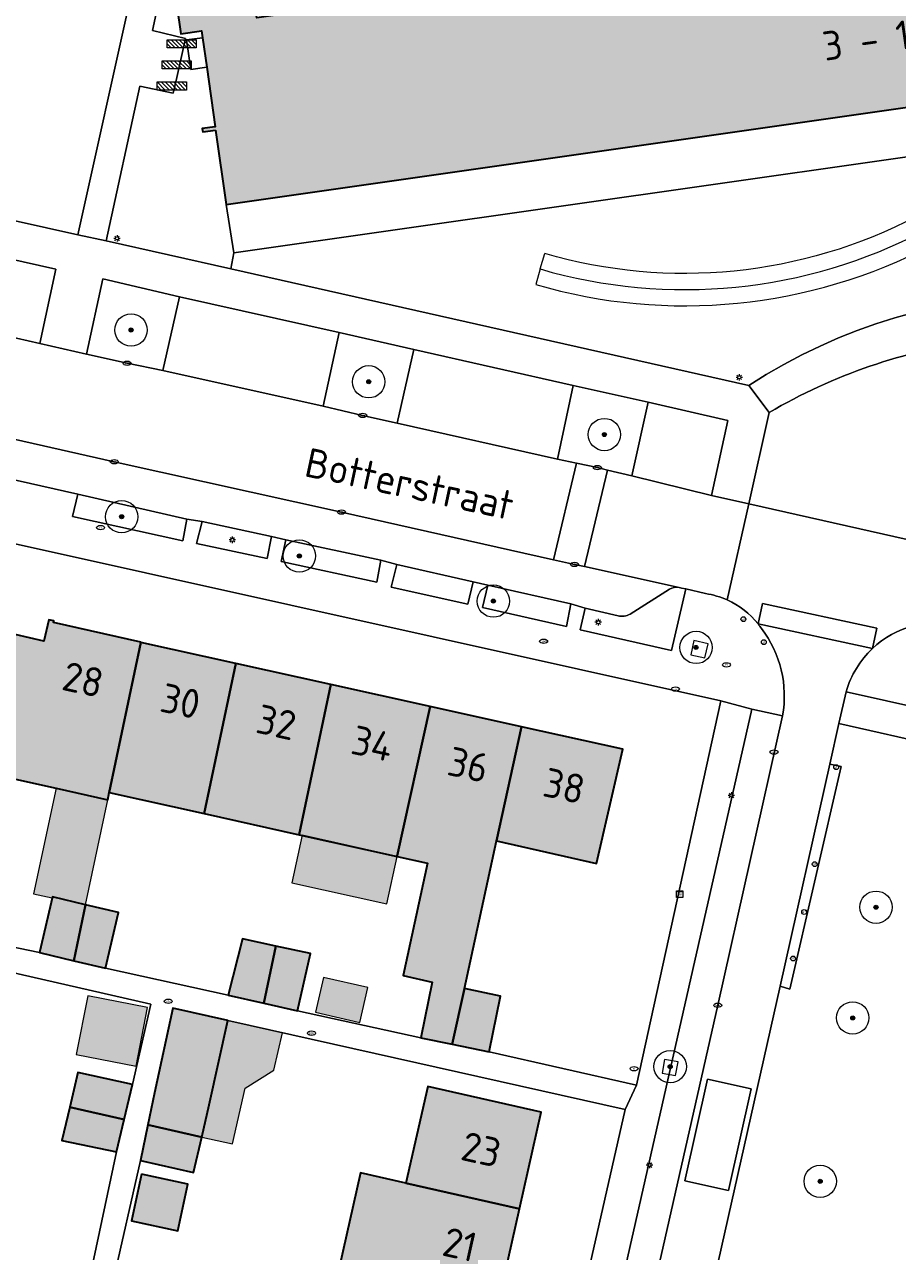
# Model space of a CAD drawing. Header units: metres. Extents: x 125349 to 128236, y 501602 to 503797.
# Tile 453 of 656: x 126763 to 126817, y 502661 to 502737. Entities that reach past the tile are written whole.
import ezdxf
from ezdxf.enums import TextEntityAlignment as Align

# ---------------------------------------------------------------- set-up
doc = ezdxf.new("R2010")
doc.units = ezdxf.units.M
doc.layers.get('0').update_dxf_attribs({"linetype": 'CONTINUOUS'})
for name, color, linetype, lineweight in [('B-WE-GR-BEPLANTING_CULTUUR_HEESTERS-GV', 90, 'CONTINUOUS', 18), ('B-WE-GR-BOOM-S-500', 90, 'CONTINUOUS', 18), ('B-WE-IE-MEUBILAIR-S', 7, 'CONTINUOUS', 18), ('B-WE-IE-MEUBILAIR_WEGMEUBILAIR-GV', 7, 'CONTINUOUS', 18), ('B-WE-IE-MEUBILAIR_WEGMEUBILAIR-S', 7, 'CONTINUOUS', 18), ('B-WE-IE-TERREINAFSCHEIDING_KUNSTMATIG_MUUR-G', 90, 'IE-TERREINAFSCHEIDING_KUNSTMATIG-SO', 18), ('B-WE-OG-BEBOUWING-GV', 7, 'CONTINUOUS', 35), ('B-WE-OG-BEBOUWING-T18', 10, 'CONTINUOUS', 18), ('B-WE-OG-BEBOUWING_OVERBOUWING-GV', 7, 'CONTINUOUS', 18), ('B-WE-OG-TERREIN_BEGROEID-GV', 7, 'CONTINUOUS', 18), ('B-WE-OG-TERREIN_ERF-GV', 7, 'CONTINUOUS', 18), ('B-WE-OG-TOPOGRAFIE-T18', 10, 'CONTINUOUS', 18), ('B-WE-VH-OPENVERHARDING-GV', 90, 'CONTINUOUS', 18), ('B-WE-VH-OPENVERHARDING_BETONSTRAATSTEEN-GV', 90, 'CONTINUOUS', 18), ('B-WE-VH-OPENVERHARDING_TEGEL-GV', 90, 'CONTINUOUS', 18)]:
    doc.layers.add(name, color=color, linetype=linetype, lineweight=lineweight)
doc.layers.add('B-WE-OG-BEBOUWING-V', color=7, linetype='CONTINUOUS', lineweight=18, true_color=0xcc646e)
doc.layers.add('B-WE-OG-BEBOUWING_OVERBOUWING-V', color=7, linetype='CONTINUOUS', lineweight=18, true_color=0xcc646e)
doc.styles.add('NLCS-ISO', font='NLCS-ISO.ttf')
doc.styles.add('NLCS-ISO-M1000-T18', font='NLCS-ISO.ttf', dxfattribs={"height": 1.8})
doc.linetypes.add('IE-TERREINAFSCHEIDING_KUNSTMATIG-SO', pattern='A,4,[82,NLCS.SHX,S=0.75,R=90,X=0,Y=0],4,-2', length=10)

# ---------------------------------------------------------------- blocks, each defined once
blk = doc.blocks.new('SIE-MEUBILAIR_KAST_CAI-SO')
for points in [[(-1, 1), (1, 1), (1, 0.84), (-1, 0.84)], [(-1, 0.76), (1, 0.76), (1, -1), (-1, -1)]]:
    blk.add_lwpolyline(points, close=True)
at = {"style": 'NLCS-ISO'}
blk.add_text('cai', height=0.75, dxfattribs=at).set_placement((0, 0), align=Align.MIDDLE_CENTER)
blk = doc.blocks.new('SIE-MEUBILAIR_PAAL_LICHTMAST-SO')
for points in [[(-0.62, 0), (-1, 0)], [(-0.71, 0.71), (-0.44, 0.44)], [(0, 1), (0, 0.62)], [(0.44, 0.44), (0.71, 0.71)], [(1, 0), (0.62, 0)], [(-0.71, -0.71), (-0.44, -0.44)], [(0, -0.62), (0, -1)], [(0.44, -0.44), (0.71, -0.71)]]:
    blk.add_lwpolyline(points)
blk.add_circle((0, 0), 0.5)
blk = doc.blocks.new('SIE-MEUBILAIR_PAAL_AFSLUITPAAL-SO')
blk.add_circle((0, 0), 0.75)
at = {"style": 'NLCS-ISO'}
blk.add_text('af', height=0.75, dxfattribs=at).set_placement((0, 0.05), align=Align.MIDDLE_CENTER)
blk = doc.blocks.new('SIE-MEUBILAIR_PUT_KOLK-SO')
blk.add_ellipse((0, 0), major_axis=(1.25, 0), ratio=0.54)
at = {"style": 'NLCS-ISO'}
blk.add_text('klk', height=0.75, dxfattribs=at).set_placement((0.03, 0), align=Align.MIDDLE_CENTER)
blk = doc.blocks.new('SIE-MEUBILAIR_PUT_RIOOLPUT-SO')
blk.add_ellipse((0, 0), major_axis=(1.25, 0), ratio=0.54)
at = {"style": 'NLCS-ISO'}
blk.add_text('ri', height=0.75, dxfattribs=at).set_placement((-0.04, 0.07), align=Align.MIDDLE_CENTER)
blk = doc.blocks.new('SIE-MEUBILAIR_PUT_BRANDKRAAN-SO')
blk.add_ellipse((0, 0), major_axis=(1.25, 0), ratio=0.54)
at = {"style": 'NLCS-ISO'}
blk.add_text('bk', height=0.75, dxfattribs=at).set_placement((0.03, 0), align=Align.MIDDLE_CENTER)
blk = doc.blocks.new('SIE-MEUBILAIR_PUT_GASPUT-SO')
blk.add_ellipse((0, 0), major_axis=(1.25, 0), ratio=0.54)
at = {"style": 'NLCS-ISO'}
blk.add_text('gas ', height=0.75, dxfattribs=at).set_placement((0.53, 0.16), align=Align.MIDDLE_CENTER)
blk = doc.blocks.new('SIE-WEG_FIETSREK-SO')
for p, q in [((-4.5, 1.25), (-2, -1.25)), ((-4.5, 0), (-3.25, -1.25)), ((-3.25, 1.25), (-0.75, -1.25)), ((-2, 1.25), (0.5, -1.25)), ((-0.75, 1.25), (1.75, -1.25)), ((0.5, 1.25), (3, -1.25)), ((1.76, 1.25), (4.26, -1.25)), ((3.01, 1.25), (4.5, -0.24)), ((4.26, 1.25), (4.5, 1.01))]:
    blk.add_line(p, q)
at = {"flags": 128}
blk.add_lwpolyline([(4.51, -1.25), (-4.51, -1.25), (-4.51, 1.25), (4.51, 1.25), (4.51, -1.25)], close=True, dxfattribs=at)
blk = doc.blocks.new('SGR-BOOM_01-SO')
at = {"linetype": 'ByBlock', "lineweight": 18}
h = blk.add_hatch(color=0, dxfattribs=at)
h.dxf.hatch_style = 1
edge = h.paths.add_edge_path()
edge.add_arc((0, 0), 0.25, 0, 360)
at = {"color": 0, "linetype": 'ByBlock', "lineweight": 18}
for radius in [2, 0.25]:
    blk.add_circle((0, 0), radius, dxfattribs=at)

msp = doc.modelspace()

# ---------------------------------------------------------------- hatches: boundary and pattern name
at = {"layer": 'B-WE-OG-BEBOUWING-V'}
h = msp.add_hatch(color=256, dxfattribs=at)
edge = h.paths.add_edge_path()
edge.add_line((126774.729, 502730.038), (126775.376, 502725.446))
edge.add_line((126775.376, 502725.446), (126849.816, 502736.073))
edge.add_line((126849.816, 502736.073), (126852.915, 502736.515))
edge.add_line((126852.915, 502736.515), (126853.543, 502732.164))
edge.add_line((126853.543, 502732.164), (126854.304, 502730.019))
edge.add_line((126854.304, 502730.019), (126855.818, 502728.312))
edge.add_line((126855.818, 502728.312), (126857.876, 502727.327))
edge.add_line((126857.876, 502727.327), (126860.154, 502727.208))
edge.add_line((126860.154, 502727.208), (126863.035, 502727.618))
edge.add_line((126863.035, 502727.618), (126863.471, 502724.551))
edge.add_line((126863.471, 502724.551), (126866.045, 502706.468))
edge.add_line((126866.045, 502706.468), (126868.235, 502706.785))
edge.add_line((126868.235, 502706.785), (126874.573, 502707.702))
edge.add_line((126874.573, 502707.702), (126875.248, 502703.038))
edge.add_line((126875.248, 502703.038), (126876.746, 502702.897))
edge.add_line((126876.746, 502702.897), (126876.658, 502701.96))
edge.add_line((126876.658, 502701.96), (126876.42, 502699.444))
edge.add_line((126876.42, 502699.444), (126885.826, 502698.541))
edge.add_line((126885.826, 502698.541), (126886.706, 502708.143))
edge.add_line((126886.706, 502708.143), (126887.146, 502717.569))
edge.add_line((126887.146, 502717.569), (126887.115, 502727.017))
edge.add_line((126887.115, 502727.017), (126886.644, 502736.457))
edge.add_line((126886.644, 502736.457), (126886.6, 502736.912))
edge.add_line((126886.6, 502736.912), (126885.741, 502745.875))
edge.add_line((126885.741, 502745.875), (126886.598, 502745.957))
edge.add_line((126886.598, 502745.957), (126886.595, 502746.176))
edge.add_line((126886.595, 502746.176), (126878.901, 502745.079))
edge.add_line((126878.901, 502745.079), (126879.431, 502750))
edge.add_line((126879.431, 502750), (126879.484, 502750.488))
edge.add_line((126879.484, 502750.488), (126876.061, 502750))
edge.add_line((126876.061, 502750), (126867.526, 502748.783))
edge.add_arc((126865.058, 502744.858), 4.636, 57.83841, 138.38935)
edge.add_line((126861.592, 502747.937), (126859.592, 502747.652))
edge.add_line((126859.592, 502747.652), (126856.112, 502747.156))
edge.add_line((126856.112, 502747.156), (126855.964, 502748.194))
edge.add_line((126855.964, 502748.194), (126851.866, 502747.61))
edge.add_line((126851.866, 502747.61), (126848.59, 502747.143))
edge.add_line((126848.59, 502747.143), (126777.278, 502736.976))
edge.add_line((126777.278, 502736.976), (126776.609, 502741.673))
edge.add_line((126776.609, 502741.673), (126771.863, 502740.996))
edge.add_line((126771.863, 502740.996), (126772.577, 502736.001))
edge.add_line((126772.577, 502736.001), (126773.863, 502736.182))
edge.add_line((126773.863, 502736.182), (126773.924, 502735.752))
edge.add_line((126773.924, 502735.752), (126774.18, 502733.933))
edge.add_line((126774.18, 502733.933), (126774.7, 502730.244))
edge.add_line((126774.7, 502730.244), (126773.908, 502730.133))
edge.add_line((126773.908, 502730.133), (126773.936, 502729.926))
edge.add_line((126773.936, 502729.926), (126774.729, 502730.038))
for points in [[(126770.114, 502698.359), (126770.118, 502698.378), (126764.705, 502699.597), (126764.728, 502699.7), (126764.421, 502699.769), (126764.107, 502698.441), (126760.548, 502699.275), (126758.634, 502690.751), (126764.877, 502689.36), (126768.065, 502688.65), (126768.158, 502689.089)], [(126770.114, 502698.359), (126768.158, 502689.089), (126774.014, 502687.788), (126775.972, 502697.065)], [(126779.903, 502686.48), (126779.907, 502686.498), (126781.863, 502695.763), (126775.972, 502697.065), (126774.014, 502687.788)], [(126779.903, 502686.48), (126785.947, 502685.137), (126785.955, 502685.173), (126787.995, 502694.408), (126781.863, 502695.763), (126779.907, 502686.498)], [(126790.109, 502676.982), (126792.105, 502686.101), (126793.65, 502693.158), (126787.995, 502694.408), (126785.955, 502685.173), (126785.947, 502685.137), (126787.832, 502684.718), (126786.321, 502677.792), (126788.114, 502677.364), (126787.409, 502673.925), (126789.353, 502673.527)], [(126792.105, 502686.101), (126798.284, 502684.703), (126799.898, 502691.778), (126793.65, 502693.158)], [(126766.693, 502682.151), (126764.642, 502682.635), (126763.837, 502679.198), (126765.964, 502678.696)], [(126766.693, 502682.151), (126765.964, 502678.696), (126767.923, 502678.233), (126768.728, 502681.67)], [(126778.451, 502679.601), (126776.404, 502680.049), (126775.498, 502676.563), (126777.705, 502676.065)], [(126779.784, 502675.596), (126780.59, 502679.133), (126778.451, 502679.601), (126777.705, 502676.065)], [(126791.646, 502673.058), (126792.351, 502676.497), (126790.109, 502676.982), (126789.353, 502673.527)], [(126774.339, 502669.782), (126775.494, 502674.995), (126772.077, 502675.76), (126770.95, 502670.535), (126770.54, 502668.553), (126773.88, 502667.797)], [(126769.586, 502671.047), (126766.206, 502671.795), (126765.711, 502669.644), (126769.082, 502668.883)], [(126793.515, 502663.351), (126794.862, 502669.343), (126787.844, 502670.911), (126786.502, 502664.939)], [(126769.082, 502668.883), (126765.711, 502669.644), (126765.234, 502667.573), (126768.614, 502666.874)], [(126770.54, 502668.553), (126770.083, 502666.349), (126773.372, 502665.597), (126773.88, 502667.797)], [(126770.155, 502665.499), (126769.534, 502662.622), (126772.401, 502662.003), (126773.022, 502664.881)], [(126785.182, 502659.071), (126792.196, 502657.484), (126793.515, 502663.351), (126786.502, 502664.939), (126783.697, 502665.574), (126782.377, 502659.706)]]:
    msp.add_hatch(color=256, dxfattribs=at).paths.add_polyline_path(points)
at = {"layer": 'B-WE-OG-BEBOUWING_OVERBOUWING-V'}
for points in [[(126764.877, 502689.36), (126763.477, 502682.836), (126764.631, 502682.587), (126764.642, 502682.635), (126766.693, 502682.151), (126768.065, 502688.65)], [(126785.947, 502685.137), (126780.088, 502686.458), (126779.441, 502683.503), (126785.307, 502682.217)], [(126781.392, 502677.658), (126780.905, 502675.506), (126783.647, 502674.885), (126784.134, 502677.038)], [(126766.826, 502676.533), (126766.113, 502672.907), (126769.815, 502672.178), (126770.529, 502675.804)], [(126775.494, 502674.995), (126773.88, 502667.797), (126775.781, 502667.371), (126776.555, 502670.825), (126778.339, 502671.922), (126778.859, 502674.242)]]:
    msp.add_hatch(color=256, dxfattribs=at).paths.add_polyline_path(points)

# ---------------------------------------------------------------- linework, layer by layer
at = {"layer": 'B-WE-GR-BEPLANTING_CULTUUR_HEESTERS-GV', "flags": 128}
for points in [[(126766.22, 502723.567), (126769.581, 502738.714), (126770.016, 502740.057), (126766.106, 502739.491), (126765.76, 502741.956), (126762.445, 502741.427), (126758.936, 502734.726), (126754.576, 502726.16)], [(126774.18, 502733.933), (126773.203, 502733.784), (126772.923, 502735.622), (126773.924, 502735.752), (126773.863, 502736.182), (126772.577, 502736.001), (126771.863, 502740.996), (126770.833, 502736.192), (126772.88, 502735.71), (126772.328, 502733.298), (126772.105, 502732.323), (126770.051, 502732.752), (126767.957, 502723.196), (126775.673, 502721.459), (126775.858, 502722.454), (126775.376, 502725.446), (126774.729, 502730.038), (126773.936, 502729.926), (126773.908, 502730.133), (126774.7, 502730.244)], [(126766.759, 502716.201), (126769.262, 502715.632), (126771.478, 502715.174), (126772.493, 502719.737), (126767.761, 502720.853)], [(126785.966, 502711.933), (126786.976, 502716.475), (126782.363, 502717.536), (126781.377, 502712.975), (126783.822, 502712.408)], [(126797.045, 502709.445), (126798.334, 502709.177), (126798.956, 502709.029), (126800.464, 502708.67), (126801.469, 502713.228), (126796.836, 502714.244), (126795.866, 502709.691)], [(126766.204, 502707.535), (126765.889, 502706.153), (126772.702, 502704.646), (126772.958, 502705.995)], [(126778.187, 502704.913), (126773.907, 502705.841), (126773.552, 502704.493), (126777.913, 502703.556)], [(126778.793, 502703.367), (126784.691, 502702.099), (126784.947, 502703.448), (126779.066, 502704.723)], [(126785.945, 502703.194), (126785.589, 502701.796), (126790.335, 502700.727), (126790.653, 502702.123)], [(126796.685, 502700.751), (126791.551, 502701.919), (126791.234, 502700.523), (126796.428, 502699.353)]]:
    msp.add_lwpolyline(points, close=True, dxfattribs=at)
for points in [[(126797.583, 502700.498), (126797.278, 502699.149), (126802.922, 502697.877), (126803.799, 502701.675), (126803.537, 502701.735)], [(126802.795, 502701.672), (126800.353, 502700.125)], [(126799.61, 502700.017), (126797.583, 502700.498)]]:
    msp.add_lwpolyline(points, dxfattribs=at)
at = {"layer": 'B-WE-GR-BEPLANTING_CULTUUR_HEESTERS-GV'}
for points in [[(126803.388, 502701.768, 0.151885), (126802.795, 502701.672)], [(126803.537, 502701.735, 0.033405), (126803.388, 502701.768)], [(126800.353, 502700.125, -0.199094), (126799.61, 502700.017)]]:
    msp.add_lwpolyline(points, format="xyb", dxfattribs=at)
at = {"layer": 'B-WE-IE-MEUBILAIR_WEGMEUBILAIR-GV', "flags": 128}
for points in [[(126805.175, 502698.293), (126804.298, 502698.483), (126804.108, 502697.606), (126804.985, 502697.416)], [(126803.172, 502671.593), (126803.33, 502672.435), (126802.488, 502672.593), (126802.33, 502671.751)]]:
    msp.add_lwpolyline(points, close=True, dxfattribs=at)
at = {"layer": 'B-WE-IE-TERREINAFSCHEIDING_KUNSTMATIG_MUUR-G', "flags": 128}
msp.add_lwpolyline([(126774.729, 502730.038), (126773.936, 502729.926), (126773.908, 502730.133), (126774.7, 502730.244)], dxfattribs=at)
at = {"layer": 'B-WE-OG-BEBOUWING-GV', "flags": 128}
for points in [[(126861.592, 502747.937), (126859.592, 502747.652), (126856.112, 502747.156), (126855.964, 502748.194), (126851.866, 502747.61), (126848.59, 502747.143), (126777.278, 502736.976), (126776.609, 502741.673), (126771.863, 502740.996), (126772.577, 502736.001), (126773.863, 502736.182), (126773.924, 502735.752), (126774.18, 502733.933), (126774.7, 502730.244), (126773.908, 502730.133), (126773.936, 502729.926), (126774.729, 502730.038)], [(126774.729, 502730.038), (126775.376, 502725.446), (126849.816, 502736.073), (126852.915, 502736.515), (126853.543, 502732.164), (126854.304, 502730.019), (126855.818, 502728.312), (126857.876, 502727.327), (126860.154, 502727.208), (126863.035, 502727.618), (126863.471, 502724.551), (126866.045, 502706.468), (126868.235, 502706.785), (126874.573, 502707.702), (126875.248, 502703.038), (126876.746, 502702.897), (126876.658, 502701.96), (126876.42, 502699.444), (126885.826, 502698.541), (126886.706, 502708.143), (126887.146, 502717.569), (126887.115, 502727.017), (126886.644, 502736.457), (126886.6, 502736.912)]]:
    msp.add_lwpolyline(points, dxfattribs=at)
for points in [[(126770.114, 502698.359), (126770.118, 502698.378), (126764.705, 502699.597), (126764.728, 502699.7), (126764.421, 502699.769), (126764.107, 502698.441), (126760.548, 502699.275), (126758.634, 502690.751), (126764.877, 502689.36), (126768.065, 502688.65), (126768.158, 502689.089)], [(126770.114, 502698.359), (126768.158, 502689.089), (126774.014, 502687.788), (126775.972, 502697.065)], [(126779.903, 502686.48), (126779.907, 502686.498), (126781.863, 502695.763), (126775.972, 502697.065), (126774.014, 502687.788)], [(126779.903, 502686.48), (126785.947, 502685.137), (126785.955, 502685.173), (126787.995, 502694.408), (126781.863, 502695.763), (126779.907, 502686.498)], [(126790.109, 502676.982), (126792.105, 502686.101), (126793.65, 502693.158), (126787.995, 502694.408), (126785.955, 502685.173), (126785.947, 502685.137), (126787.832, 502684.718), (126786.321, 502677.792), (126788.114, 502677.364), (126787.409, 502673.925), (126789.353, 502673.527)], [(126792.105, 502686.101), (126798.284, 502684.703), (126799.898, 502691.778), (126793.65, 502693.158)], [(126766.693, 502682.151), (126764.642, 502682.635), (126763.837, 502679.198), (126765.964, 502678.696)], [(126766.693, 502682.151), (126765.964, 502678.696), (126767.923, 502678.233), (126768.728, 502681.67)], [(126778.451, 502679.601), (126776.404, 502680.049), (126775.498, 502676.563), (126777.705, 502676.065)], [(126779.784, 502675.596), (126780.59, 502679.133), (126778.451, 502679.601), (126777.705, 502676.065)], [(126791.646, 502673.058), (126792.351, 502676.497), (126790.109, 502676.982), (126789.353, 502673.527)], [(126774.339, 502669.782), (126775.494, 502674.995), (126772.077, 502675.76), (126770.95, 502670.535), (126770.54, 502668.553), (126773.88, 502667.797)], [(126769.586, 502671.047), (126766.206, 502671.795), (126765.711, 502669.644), (126769.082, 502668.883)], [(126793.515, 502663.351), (126794.862, 502669.343), (126787.844, 502670.911), (126786.502, 502664.939)], [(126769.082, 502668.883), (126765.711, 502669.644), (126765.234, 502667.573), (126768.614, 502666.874)], [(126770.54, 502668.553), (126770.083, 502666.349), (126773.372, 502665.597), (126773.88, 502667.797)], [(126770.155, 502665.499), (126769.534, 502662.622), (126772.401, 502662.003), (126773.022, 502664.881)], [(126785.182, 502659.071), (126792.196, 502657.484), (126793.515, 502663.351), (126786.502, 502664.939), (126783.697, 502665.574), (126782.377, 502659.706)]]:
    msp.add_lwpolyline(points, close=True, dxfattribs=at)
at = {"layer": 'B-WE-OG-BEBOUWING_OVERBOUWING-GV', "flags": 128}
for points in [[(126764.877, 502689.36), (126763.477, 502682.836), (126764.631, 502682.587), (126764.642, 502682.635), (126766.693, 502682.151), (126768.065, 502688.65)], [(126785.947, 502685.137), (126780.088, 502686.458), (126779.441, 502683.503), (126785.307, 502682.217)], [(126781.392, 502677.658), (126780.905, 502675.506), (126783.647, 502674.885), (126784.134, 502677.038)], [(126766.826, 502676.533), (126766.113, 502672.907), (126769.815, 502672.178), (126770.529, 502675.804)], [(126775.494, 502674.995), (126773.88, 502667.797), (126775.781, 502667.371), (126776.555, 502670.825), (126778.339, 502671.922), (126778.859, 502674.242)]]:
    msp.add_lwpolyline(points, close=True, dxfattribs=at)
at = {"layer": 'B-WE-OG-TERREIN_BEGROEID-GV', "flags": 128}
for points in [[(126846.571, 502732.527), (126845.828, 502732.421), (126775.858, 502722.454), (126775.673, 502721.459), (126807.703, 502714.251)], [(126794.8, 502721.457), (126795.081, 502722.417)], [(126794.8, 502721.457), (126794.52, 502720.497)], [(126808.947, 502712.583), (126807.688, 502706.935)], [(126807.688, 502706.935), (126823.522, 502703.384), (126845.503, 502698.507), (126861.436, 502694.935)], [(126813.714, 502695.326), (126858.22, 502685.383), (126867.23, 502681.458), (126869.818, 502679.706)]]:
    msp.add_lwpolyline(points, dxfattribs=at)
at = {"layer": 'B-WE-OG-TERREIN_BEGROEID-GV'}
for points in [[(126818.064, 502724.706, -0.194103), (126795.081, 502722.417)], [(126794.8, 502721.457, 0.19408), (126818.528, 502723.82)], [(126794.52, 502720.497, 0.194091), (126818.993, 502722.935)], [(126807.703, 502714.251, -0.295931), (126845.107, 502714.408)], [(126821.842, 502717.015, 0.099427), (126808.947, 502712.583)], [(126820.731, 502699.436, 0.252548), (126815.335, 502697.991)], [(126815.335, 502697.991, 0.134815), (126813.714, 502695.326)]]:
    msp.add_lwpolyline(points, format="xyb", dxfattribs=at)
at = {"layer": 'B-WE-OG-TERREIN_BEGROEID-GV', "flags": 128}
msp.add_lwpolyline([(126804.405, 502653.832), (126810.619, 502652.739), (126817.85, 502652.859), (126822.625, 502652.009), (126819.46, 502691.962), (126813.263, 502693.354), (126812.7, 502690.84), (126813.402, 502690.696), (126810.238, 502676.944), (126809.627, 502677.132)], close=True, dxfattribs=at)
at = {"layer": 'B-WE-OG-TERREIN_ERF-GV', "flags": 128}
for points in [[(126861.071, 502720.386), (126861.153, 502719.817), (126863.13, 502706.07), (126866.045, 502706.468), (126863.471, 502724.551), (126863.035, 502727.618), (126860.154, 502727.208), (126857.876, 502727.327), (126855.818, 502728.312), (126854.304, 502730.019), (126853.543, 502732.164), (126852.915, 502736.515), (126849.816, 502736.073), (126775.376, 502725.446)], [(126775.376, 502725.446), (126775.858, 502722.454), (126845.828, 502732.421), (126846.571, 502732.527)], [(126760.548, 502699.275), (126764.107, 502698.441), (126764.421, 502699.769), (126764.728, 502699.7), (126764.705, 502699.597), (126770.118, 502698.378), (126770.114, 502698.359), (126775.972, 502697.065), (126781.863, 502695.763), (126787.995, 502694.408), (126793.65, 502693.158), (126799.898, 502691.778), (126798.284, 502684.703), (126792.105, 502686.101), (126790.109, 502676.982), (126792.351, 502676.497), (126791.646, 502673.058), (126800.755, 502670.997), (126805.958, 502694.766), (126761.603, 502704.641)], [(126756.249, 502680.772), (126763.837, 502679.198), (126764.642, 502682.635), (126766.693, 502682.151), (126768.728, 502681.67), (126767.923, 502678.233), (126775.498, 502676.563), (126776.404, 502680.049), (126778.451, 502679.601), (126780.59, 502679.133), (126779.784, 502675.596), (126787.409, 502673.925), (126788.114, 502677.364), (126786.321, 502677.792), (126787.832, 502684.718), (126785.947, 502685.137), (126779.903, 502686.48), (126774.014, 502687.788), (126768.158, 502689.089), (126768.065, 502688.65), (126764.877, 502689.36), (126758.634, 502690.751)], [(126768.383, 502658.796), (126770.083, 502666.349), (126770.54, 502668.553), (126770.95, 502670.535), (126772.077, 502675.76), (126775.494, 502674.995), (126800.049, 502669.5), (126800.755, 502670.997), (126791.646, 502673.058), (126789.353, 502673.527), (126787.409, 502673.925), (126779.784, 502675.596), (126777.705, 502676.065), (126775.498, 502676.563), (126767.923, 502678.233), (126765.964, 502678.696), (126763.837, 502679.198), (126756.249, 502680.772)], [(126766.989, 502659.311), (126768.614, 502666.874), (126765.234, 502667.573), (126765.711, 502669.644), (126766.206, 502671.795), (126769.586, 502671.047), (126770.729, 502676.014), (126754.572, 502679.7), (126754.295, 502678.45), (126752.98, 502672.52), (126751.68, 502666.657), (126750.389, 502660.831), (126749.082, 502654.94)], [(126754.572, 502679.7), (126770.729, 502676.014), (126769.586, 502671.047), (126769.082, 502668.883), (126768.614, 502666.874), (126766.989, 502659.311)], [(126783.771, 502597.714), (126800.049, 502669.5), (126775.494, 502674.995), (126774.339, 502669.782), (126773.88, 502667.797), (126773.372, 502665.597), (126770.083, 502666.349), (126768.383, 502658.796)], [(126782.377, 502659.706), (126783.697, 502665.574), (126786.502, 502664.939), (126787.844, 502670.911), (126794.862, 502669.343), (126793.515, 502663.351), (126792.196, 502657.484)]]:
    msp.add_lwpolyline(points, dxfattribs=at)
for points in [[(126774.18, 502733.933), (126773.924, 502735.752), (126772.923, 502735.622), (126773.203, 502733.784)], [(126770.155, 502665.499), (126773.022, 502664.881), (126772.401, 502662.003), (126769.534, 502662.622)]]:
    msp.add_lwpolyline(points, close=True, dxfattribs=at)
at = {"layer": 'B-WE-VH-OPENVERHARDING-GV', "flags": 128}
for points in [[(126768.465, 502709.544), (126754.499, 502712.687)], [(126757.744, 502709.417), (126761.52, 502708.59), (126762.469, 502708.386), (126766.204, 502707.535), (126772.958, 502705.995), (126773.907, 502705.841), (126778.187, 502704.913), (126779.066, 502704.723), (126784.947, 502703.448), (126785.945, 502703.194)], [(126803.388, 502701.768), (126797.536, 502703.061), (126796.917, 502703.198), (126795.627, 502703.487), (126782.512, 502706.429), (126768.465, 502709.544)], [(126785.945, 502703.194), (126790.653, 502702.123), (126791.551, 502701.919), (126796.685, 502700.751), (126797.583, 502700.498)], [(126800.353, 502700.125), (126802.795, 502701.672)], [(126797.583, 502700.498), (126799.61, 502700.017)], [(126815.335, 502697.991), (126808.269, 502699.514)], [(126816.526, 502599.901), (126822.37, 502608.425), (126818.766, 502607.613), (126817.888, 502608.167), (126804.184, 502617.175), (126803.349, 502617.725), (126799.372, 502623.867), (126798.122, 502625.798), (126802.895, 502647.093), (126804.405, 502653.832), (126809.627, 502677.132), (126812.7, 502690.84), (126813.263, 502693.354), (126813.714, 502695.326)], [(126809.779, 502693.829), (126805.774, 502675.939), (126802.267, 502660.479), (126798.754, 502645.112), (126795.14, 502629.113), (126792.805, 502618.646), (126794.225, 502617.648), (126814.075, 502604.605), (126815.796, 502603.465), (126816.287, 502601.065), (126816.526, 502599.901)]]:
    msp.add_lwpolyline(points, dxfattribs=at)
at = {"layer": 'B-WE-VH-OPENVERHARDING-GV'}
for points in [[(126802.795, 502701.672, -0.151885), (126803.388, 502701.768)], [(126799.61, 502700.017, 0.199094), (126800.353, 502700.125)], [(126808.269, 502699.514, -0.014368), (126808.477, 502699.235)], [(126808.477, 502699.235, -0.211986), (126809.779, 502693.829)], [(126813.714, 502695.326, -0.134815), (126815.335, 502697.991)]]:
    msp.add_lwpolyline(points, format="xyb", dxfattribs=at)
at = {"layer": 'B-WE-VH-OPENVERHARDING-GV', "flags": 128}
for points in [[(126815.335, 502697.991), (126815.605, 502699.245), (126808.539, 502700.768), (126808.269, 502699.514)], [(126812.7, 502690.84), (126809.627, 502677.132), (126810.238, 502676.944), (126813.402, 502690.696)], [(126806.431, 502664.491), (126803.739, 502665.094), (126805.148, 502671.382), (126807.84, 502670.778)]]:
    msp.add_lwpolyline(points, close=True, dxfattribs=at)
at = {"layer": 'B-WE-VH-OPENVERHARDING_BETONSTRAATSTEEN-GV', "flags": 128}
for points in [[(126766.22, 502723.567), (126767.957, 502723.196), (126770.051, 502732.752), (126772.105, 502732.323), (126772.328, 502733.298), (126772.88, 502735.71), (126770.833, 502736.192), (126771.863, 502740.996), (126770.174, 502740.763), (126770.016, 502740.057), (126769.581, 502738.714)], [(126758.794, 502718.012), (126763.865, 502716.859), (126764.854, 502721.444), (126759.782, 502722.582)], [(126772.493, 502719.737), (126771.478, 502715.174), (126781.377, 502712.975), (126782.363, 502717.536)], [(126755.337, 502718.745), (126753.956, 502712.799), (126754.36, 502712.716), (126754.499, 502712.687), (126768.465, 502709.544), (126782.512, 502706.429), (126795.627, 502703.487), (126797.045, 502709.445), (126795.866, 502709.691), (126785.966, 502711.933), (126783.822, 502712.408), (126781.377, 502712.975), (126771.478, 502715.174), (126769.262, 502715.632), (126766.759, 502716.201), (126763.865, 502716.859), (126758.794, 502718.012)], [(126785.966, 502711.933), (126795.866, 502709.691), (126796.836, 502714.244), (126786.976, 502716.475)], [(126805.389, 502707.45), (126806.403, 502712.094), (126801.469, 502713.228), (126800.464, 502708.67)], [(126797.045, 502709.445), (126795.627, 502703.487), (126796.917, 502703.198), (126797.536, 502703.061), (126798.956, 502709.029), (126798.334, 502709.177)], [(126813.263, 502693.354), (126819.46, 502691.962), (126821.24, 502691.565), (126857.595, 502683.452), (126866.14, 502679.736), (126868.725, 502678.024), (126869.818, 502679.706), (126867.23, 502681.458), (126858.22, 502685.383), (126813.714, 502695.326)], [(126791.646, 502613.573), (126789.841, 502614.689), (126807.875, 502694.25), (126805.958, 502694.766), (126800.755, 502670.997), (126800.049, 502669.5), (126783.771, 502597.714), (126783.483, 502596.446), (126783.127, 502594.948), (126777.319, 502570.031), (126779.873, 502569.676), (126784.09, 502587.373), (126784.674, 502590.758), (126788.904, 502609.5), (126791.223, 502612.945)], [(126791.646, 502613.573), (126794.225, 502617.648), (126792.805, 502618.646), (126795.14, 502629.113), (126798.754, 502645.112), (126802.267, 502660.479), (126805.774, 502675.939), (126809.779, 502693.829), (126807.875, 502694.25), (126789.841, 502614.689)], [(126806.431, 502664.491), (126807.84, 502670.778), (126805.148, 502671.382), (126803.739, 502665.094)]]:
    msp.add_lwpolyline(points, close=True, dxfattribs=at)
for points in [[(126782.363, 502717.536), (126786.976, 502716.475), (126796.836, 502714.244), (126801.469, 502713.228), (126806.403, 502712.094), (126805.389, 502707.45), (126807.688, 502706.935), (126808.947, 502712.583), (126807.703, 502714.251), (126775.673, 502721.459), (126767.957, 502723.196), (126766.22, 502723.567), (126754.576, 502726.16), (126752.908, 502726.841), (126751.346, 502723.858)], [(126754.12, 502719.005), (126754.259, 502718.975), (126755.285, 502723.626), (126759.782, 502722.582), (126764.854, 502721.444), (126763.865, 502716.859), (126766.759, 502716.201), (126767.761, 502720.853), (126772.493, 502719.737), (126782.363, 502717.536)], [(126807.703, 502714.251), (126808.947, 502712.583)], [(126798.956, 502709.029), (126797.536, 502703.061), (126803.388, 502701.768)], [(126806.364, 502700.995), (126807.688, 502706.935), (126805.389, 502707.45), (126800.464, 502708.67), (126798.956, 502709.029)], [(126823.522, 502703.384), (126807.688, 502706.935), (126806.364, 502700.995)], [(126803.537, 502701.735), (126803.799, 502701.675)], [(126803.799, 502701.675), (126805.024, 502701.394)], [(126808.269, 502699.514), (126808.539, 502700.768), (126815.605, 502699.245), (126815.335, 502697.991)]]:
    msp.add_lwpolyline(points, dxfattribs=at)
at = {"layer": 'B-WE-VH-OPENVERHARDING_BETONSTRAATSTEEN-GV'}
for points in [[(126845.107, 502714.408, 0.295931), (126807.703, 502714.251)], [(126808.947, 502712.583, -0.099427), (126821.842, 502717.015)], [(126803.388, 502701.768, -0.033405), (126803.537, 502701.735)], [(126805.024, 502701.394, -0.068095), (126806.364, 502700.995)], [(126806.364, 502700.995, -0.11813), (126808.269, 502699.514)], [(126815.335, 502697.991, -0.252548), (126820.731, 502699.436)]]:
    msp.add_lwpolyline(points, format="xyb", dxfattribs=at)
at = {"layer": 'B-WE-VH-OPENVERHARDING_TEGEL-GV', "flags": 128}
for points in [[(126784.947, 502703.448), (126784.691, 502702.099), (126778.793, 502703.367), (126779.066, 502704.723), (126778.187, 502704.913), (126777.913, 502703.556), (126773.552, 502704.493), (126773.907, 502705.841), (126772.958, 502705.995), (126772.702, 502704.646), (126765.889, 502706.153), (126766.204, 502707.535), (126762.469, 502708.386), (126761.52, 502708.59), (126761.214, 502707.242), (126753.522, 502708.972), (126754.36, 502712.716), (126753.956, 502712.799)], [(126745.648, 502709.241), (126745.364, 502707.997), (126749.563, 502707.039), (126760.153, 502704.647), (126761.603, 502704.641), (126805.958, 502694.766)], [(126805.024, 502701.394), (126803.799, 502701.675), (126802.922, 502697.877), (126797.278, 502699.149), (126797.583, 502700.498), (126796.685, 502700.751), (126796.428, 502699.353), (126791.234, 502700.523), (126791.551, 502701.919), (126790.653, 502702.123), (126790.335, 502700.727), (126785.589, 502701.796), (126785.945, 502703.194), (126784.947, 502703.448)], [(126805.958, 502694.766), (126807.875, 502694.25), (126809.779, 502693.829)]]:
    msp.add_lwpolyline(points, dxfattribs=at)
at = {"layer": 'B-WE-VH-OPENVERHARDING_TEGEL-GV'}
for points in [[(126806.364, 502700.995, 0.068095), (126805.024, 502701.394)], [(126808.269, 502699.514, 0.11813), (126806.364, 502700.995)], [(126808.477, 502699.235, 0.014368), (126808.269, 502699.514)], [(126809.779, 502693.829, 0.211986), (126808.477, 502699.235)]]:
    msp.add_lwpolyline(points, format="xyb", dxfattribs=at)

# ---------------------------------------------------------------- block references
at = {"layer": 'B-WE-GR-BOOM-S-500', "xscale": 0.5, "yscale": 0.5, "zscale": 0.5}
for p in [(126769.504, 502717.685), (126784.198, 502714.484), (126798.768, 502711.223), (126768.923, 502706.141), (126779.908, 502703.717), (126791.905, 502700.926), (126804.436, 502698.06), (126815.559, 502682.003), (126814.118, 502675.16), (126802.833, 502672.149), (126812.109, 502665.059)]:
    msp.add_blockref('SGR-BOOM_01-SO', p, dxfattribs=at)
at = {"layer": 'B-WE-IE-MEUBILAIR-S', "xscale": 0.2, "yscale": 0.2, "zscale": 0.2}
for name, p in [('SIE-MEUBILAIR_PAAL_LICHTMAST-SO', (126768.637, 502723.349)), ('SIE-MEUBILAIR_PUT_KOLK-SO', (126769.262, 502715.632)), ('SIE-MEUBILAIR_PAAL_LICHTMAST-SO', (126807.104, 502714.758)), ('SIE-MEUBILAIR_PUT_KOLK-SO', (126783.822, 502712.408)), ('SIE-MEUBILAIR_PUT_KOLK-SO', (126768.465, 502709.544)), ('SIE-MEUBILAIR_PUT_KOLK-SO', (126798.334, 502709.177)), ('SIE-MEUBILAIR_PUT_KOLK-SO', (126782.512, 502706.429)), ('SIE-MEUBILAIR_PUT_RIOOLPUT-SO', (126767.619, 502705.471)), ('SIE-MEUBILAIR_PAAL_LICHTMAST-SO', (126775.764, 502704.711)), ('SIE-MEUBILAIR_PUT_KOLK-SO', (126796.917, 502703.198)), ('SIE-MEUBILAIR_PAAL_LICHTMAST-SO', (126798.386, 502699.62)), ('SIE-MEUBILAIR_PAAL_AFSLUITPAAL-SO', (126807.362, 502699.808)), ('SIE-MEUBILAIR_PUT_GASPUT-SO', (126795.01, 502698.444)), ('SIE-MEUBILAIR_PAAL_AFSLUITPAAL-SO', (126808.622, 502698.387)), ('SIE-MEUBILAIR_PUT_RIOOLPUT-SO', (126806.319, 502696.985)), ('SIE-MEUBILAIR_PUT_BRANDKRAAN-SO', (126803.159, 502695.491)), ('SIE-MEUBILAIR_PUT_KOLK-SO', (126809.25, 502691.597)), ('SIE-MEUBILAIR_PAAL_AFSLUITPAAL-SO', (126813.092, 502690.661)), ('SIE-MEUBILAIR_PAAL_LICHTMAST-SO', (126806.617, 502688.909)), ('SIE-MEUBILAIR_PAAL_AFSLUITPAAL-SO', (126811.77, 502684.667)), ('SIE-MEUBILAIR_KAST_CAI-SO', (126803.419, 502682.813)), ('SIE-MEUBILAIR_PAAL_AFSLUITPAAL-SO', (126811.119, 502681.705)), ('SIE-MEUBILAIR_PAAL_AFSLUITPAAL-SO', (126810.431, 502678.836)), ('SIE-MEUBILAIR_PUT_KOLK-SO', (126771.804, 502676.191)), ('SIE-MEUBILAIR_PUT_KOLK-SO', (126805.774, 502675.939)), ('SIE-MEUBILAIR_PUT_KOLK-SO', (126780.663, 502674.218)), ('SIE-MEUBILAIR_PUT_RIOOLPUT-SO', (126800.602, 502672.018)), ('SIE-MEUBILAIR_PAAL_LICHTMAST-SO', (126801.552, 502666.063))]:
    msp.add_blockref(name, p, dxfattribs=at)
at = {"layer": 'B-WE-IE-MEUBILAIR_WEGMEUBILAIR-S', "xscale": 0.2, "yscale": 0.2, "zscale": 0.2}
for p in [(126772.632, 502735.372), (126772.327, 502734.071), (126772.022, 502732.769)]:
    msp.add_blockref('SIE-WEG_FIETSREK-SO', p, dxfattribs=at)

# ---------------------------------------------------------------- texts
at = {"layer": 'B-WE-OG-BEBOUWING-T18', "style": 'NLCS-ISO-M1000-T18'}
for s, rotation, p in [('3 - 157', 8.1, (126816.171, 502735.765)), ('28', 347.5, (126766.537, 502696.076)), ('30', 347.5, (126772.563, 502694.745)), ('32', 347.5, (126778.493, 502693.435)), ('34', 347.5, (126784.424, 502692.124)), ('36', 347.5, (126790.355, 502690.814)), ('38', 347.5, (126796.285, 502689.504)), ('23', 347.4, (126791.152, 502667.027)), ('21', 347.4, (126789.837, 502661.152))]:
    msp.add_text(s, height=1.8, rotation=rotation, dxfattribs=at).set_placement(p, align=Align.MIDDLE)
at = {"layer": 'B-WE-OG-TOPOGRAFIE-T18', "style": 'NLCS-ISO-M1000-T18'}
msp.add_text('Botterstraat', height=1.8, rotation=347.9, dxfattribs=at).set_placement((126786.723, 502708.175), align=Align.MIDDLE)

doc.saveas('drawing.dxf')
